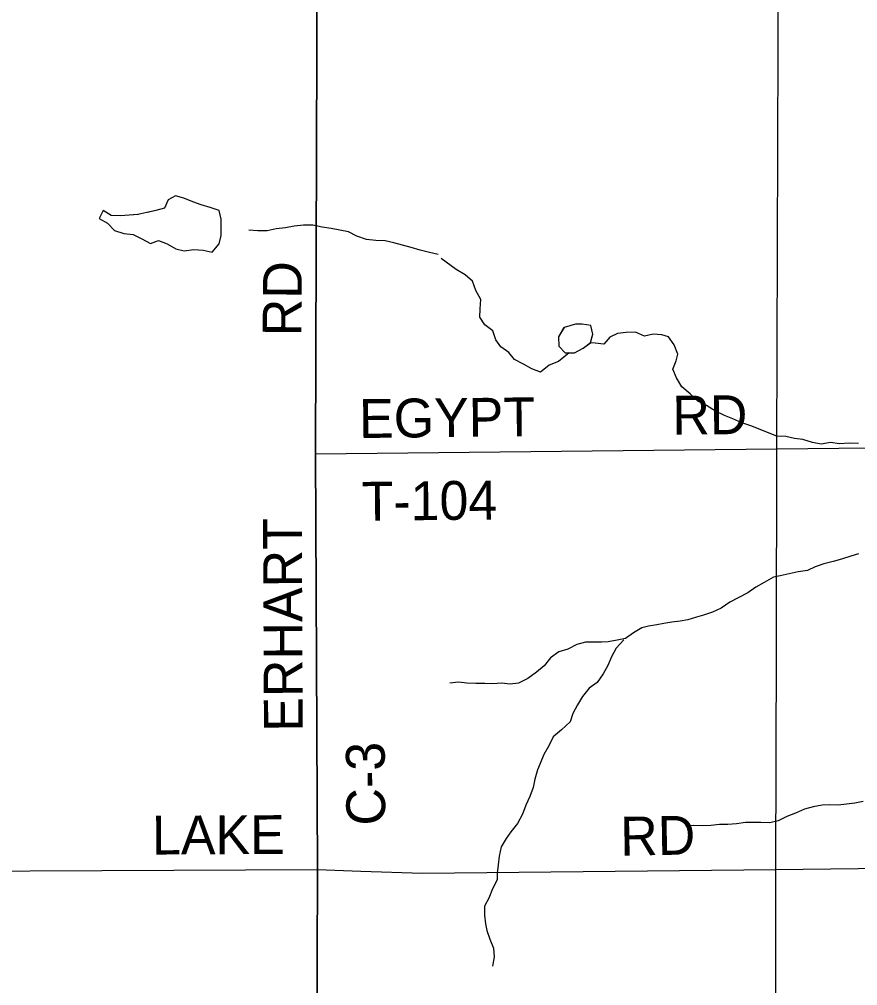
# Model space of a CAD drawing. Extents: x 1985906 to 2277390, y 930619 to 1324581.
# Drawn here: x 2110785 to 2117262, y 1133198 to 1140660 of the extents above; entities that cross this region are included whole.
import ezdxf

# ---------------------------------------------------------------- set-up
doc = ezdxf.new("R2010")
doc.units = 0
for name, color, linetype in [('GM_X_County_Road', 7, 'Continuous'), ('GM_X_County_Road_Text', 7, 'Continuous'), ('GM_X_Minor_Lake', 7, 'Continuous'), ('GM_X_Minor_River', 7, 'Continuous'), ('GM_X_Township', 7, 'Continuous'), ('GM_X_Township_Road', 7, 'Continuous'), ('GM_X_Township_Road_Text', 7, 'Continuous')]:
    doc.layers.add(name, color=color, linetype=linetype)

msp = doc.modelspace()

# ---------------------------------------------------------------- linework, layer by layer
at = {"layer": 'GM_X_County_Road'}
for points in [[(2113088.8, 1134094.7), (2113074.8, 1137306), (2113092.4, 1142777.3)], [(2099641.3, 1134142.8), (2103033.4, 1134113.8), (2105495.6, 1134094.2), (2106735.6, 1134089), (2108645, 1134075.9), (2113088.8, 1134094.7)], [(2113088.8, 1134094.7), (2113423.3, 1134081.4), (2113899.2, 1134068.1), (2116629.6, 1134096.4), (2120229.4, 1134138.1), (2121903.8, 1134154.6), (2122223.1, 1134121), (2122478.2, 1134065.2), (2122729.3, 1133997.4), (2122934.2, 1133925.5), (2123746.1, 1133573.7), (2123806.3, 1133559.7), (2124934.5, 1133577.4), (2125232.4, 1133754.3)]]:
    msp.add_lwpolyline(points, dxfattribs=at)
at = {"layer": 'GM_X_Minor_Lake'}
for points in [[(2112345.6, 1139062.4), (2112345.4, 1139116.5), (2112329, 1139184.7), (2112260.7, 1139208.6), (2112190.3, 1139228.4), (2112126, 1139252.3), (2112055.7, 1139278.2), (2111991.4, 1139298.1), (2111935.3, 1139267.7), (2111907.6, 1139201.4), (2111839.4, 1139183.1), (2111700.2, 1139152.1)], [(2112345.7, 1139048.2), (2112345.4, 1139116.5), (2112329, 1139184.7), (2112260.7, 1139208.6), (2112190.3, 1139228.4), (2112126, 1139252.3), (2112055.7, 1139278.2), (2111991.4, 1139298.1), (2111935.3, 1139267.7), (2111907.6, 1139201.4), (2111839.4, 1139183.1), (2111775.3, 1139168.8)], [(2111700.2, 1139152.1), (2111634.9, 1139148.2), (2111566.7, 1139144), (2111494.5, 1139145.8), (2111432.1, 1139183.7), (2111402.3, 1139123.4), (2111466.7, 1139085.4), (2111521.1, 1139029.4), (2111593.4, 1139005.5), (2111665.7, 1138999.7), (2111732.1, 1138965.8), (2111798.4, 1138929.9), (2111860.5, 1138952.2), (2111926.9, 1138926.3), (2111993.3, 1138888.3), (2112059.5, 1138872.5), (2112133.7, 1138882.8), (2112206, 1138879), (2112276.3, 1138861.2), (2112328.2, 1138927.6), (2112343.9, 1138989.9), (2112345.6, 1139062.4)], [(2111707.1, 1139152.5), (2111634.9, 1139148.2), (2111566.7, 1139144), (2111494.5, 1139145.8), (2111432.1, 1139183.7), (2111402.3, 1139123.4), (2111466.7, 1139085.4), (2111521.1, 1139029.4), (2111593.4, 1139005.5), (2111665.7, 1138999.7), (2111732.1, 1138965.8), (2111798.4, 1138929.9), (2111860.5, 1138952.2), (2111926.9, 1138926.3), (2111993.3, 1138888.3), (2112059.5, 1138872.5), (2112133.7, 1138882.8), (2112206, 1138879), (2112276.3, 1138861.2), (2112328.2, 1138927.6), (2112343.9, 1138989.9), (2112345.6, 1139062.2)], [(2115197.1, 1138163.4), (2115217.4, 1138228.8), (2115201, 1138297), (2115132.7, 1138306.8), (2115082.5, 1138306.7), (2114993.5, 1138280.6)], [(2115197.5, 1138164.6), (2115217.4, 1138228.8), (2115201, 1138297), (2115132.7, 1138306.8), (2115082.5, 1138306.7), (2114994.2, 1138280.8)], [(2114993.5, 1138280.6), (2114950.2, 1138208.1), (2114952.5, 1138135.8), (2115002.9, 1138083.8), (2115075.3, 1138084), (2115141.4, 1138122.3), (2115197.1, 1138163.4)], [(2114993.1, 1138280), (2114950.2, 1138208.1), (2114952.5, 1138135.8), (2115002.9, 1138083.8), (2115075.3, 1138084), (2115141.4, 1138122.3), (2115196.3, 1138162.8)]]:
    msp.add_lwpolyline(points, dxfattribs=at)
at = {"layer": 'GM_X_Minor_River'}
for points in [[(2114020, 1138844.9), (2113953.7, 1138858.8), (2113881.4, 1138878.6), (2113813.1, 1138898.5), (2113744.8, 1138916.3), (2113678.5, 1138934.2), (2113612.2, 1138950), (2113540, 1138951.8), (2113467.7, 1138959.6), (2113393.3, 1138985.4), (2113329, 1139019.4), (2113260.7, 1139033.2), (2113194.4, 1139045), (2113126.2, 1139054.8), (2113053.9, 1139070.6), (2112981.6, 1139070.4), (2112909.4, 1139062.1), (2112841.3, 1139049.9), (2112769.1, 1139041.6), (2112700.9, 1139027.3), (2112628.7, 1139027.1), (2112558.4, 1139032.8)], [(2115033.4, 1138083.8), (2114950.9, 1138017.5), (2114878.7, 1137989.2), (2114812.6, 1137936.9), (2114744.2, 1137960.8), (2114679.8, 1137998.7), (2114611.4, 1138032.6), (2114566.9, 1138088.7), (2114504.5, 1138130.6), (2114466.1, 1138186.7), (2114443.8, 1138254.8), (2114381.3, 1138300.8), (2114342.9, 1138360.8), (2114346.7, 1138425), (2114350.4, 1138497.3), (2114312, 1138565.4), (2114287.6, 1138637.5), (2114229.2, 1138687.5), (2114160.7, 1138729.4), (2114044.2, 1138812.8)], [(2117267.8, 1137385.9), (2117195.4, 1137387.7), (2117123.1, 1137383.5), (2117052.8, 1137391.4), (2116980.5, 1137379.1), (2116912.1, 1137393), (2116839.7, 1137414.9), (2116773.4, 1137424.7), (2116707.1, 1137438.6), (2116638.7, 1137442.4), (2116578.4, 1137464.3), (2116510, 1137492.2), (2116437.5, 1137522.1), (2116367.1, 1137544), (2116298.7, 1137575.9), (2116232.3, 1137601.8), (2116163.9, 1137635.7), (2116093.4, 1137677.6), (2116026.9, 1137711.5), (2115968.5, 1137769.5), (2115904, 1137823.5), (2115861.5, 1137891.6), (2115835.2, 1137957.7), (2115859, 1138024), (2115872.9, 1138074.2), (2115844.5, 1138146.3), (2115800.1, 1138208.4), (2115749.8, 1138224.3), (2115683.5, 1138230.1), (2115615.2, 1138213.9), (2115544.8, 1138245.8), (2115472.5, 1138241.6), (2115406.2, 1138233.4), (2115348, 1138207.1), (2115300, 1138152.8), (2115233.7, 1138158.7), (2115194.7, 1138163)], [(2117269, 1136533.4), (2117208.8, 1136515.2), (2117136.5, 1136491), (2117072.3, 1136474.7), (2117002, 1136454.5), (2116933.8, 1136432.2), (2116873.6, 1136404), (2116803.4, 1136393.8), (2116733.1, 1136379.6), (2116664.8, 1136363.3), (2116612.7, 1136353.1), (2116540.5, 1136312.8), (2116476.3, 1136274.6), (2116414.2, 1136232.3), (2116340, 1136193.9), (2116273.8, 1136159.7), (2116207.7, 1136113.4), (2116139.5, 1136083.1), (2116071.3, 1136058.8), (2116017.1, 1136042.6), (2115950.9, 1136022.4), (2115890.7, 1136012.2), (2115826.4, 1136004), (2115764.2, 1135993.8), (2115711.9, 1135985.6), (2115645.7, 1135973.4), (2115595.5, 1135961.3), (2115531.4, 1135923), (2115469.2, 1135878.7), (2115405, 1135866.5), (2115334.7, 1135852.2), (2115282.5, 1135850.1), (2115210.2, 1135851.9), (2115160, 1135849.8), (2115091.7, 1135833.5), (2115023.5, 1135797.2), (2114953.3, 1135775), (2114889.2, 1135730.7), (2114839.2, 1135668.3), (2114781.1, 1135620.1), (2114713, 1135569.7), (2114640.8, 1135535.4), (2114578.5, 1135527.2), (2114510.2, 1135533.1), (2114443.9, 1135528.9), (2114381.6, 1135530.7), (2114313.3, 1135532.5), (2114243, 1135534.3), (2114178.7, 1135542.2), (2114112.4, 1135534)], [(2115455.2, 1135868.6), (2115397.2, 1135804.3), (2115359.3, 1135738), (2115333.4, 1135671.7), (2115295.5, 1135607.4), (2115249.5, 1135539.1), (2115187.4, 1135496.8), (2115135.4, 1135430.5), (2115097.5, 1135366.2), (2115061.6, 1135299.9), (2115041.7, 1135235.6), (2114973.6, 1135173.3), (2114909.5, 1135118.9), (2114875.6, 1135050.6), (2114837.7, 1134984.4), (2114809.8, 1134914.1), (2114789.9, 1134863.9), (2114768.1, 1134791.6), (2114754.3, 1134729.4), (2114728.4, 1134659.1), (2114698.6, 1134590.8), (2114672.7, 1134522.6), (2114634.8, 1134450.2), (2114582.8, 1134385.9), (2114546.8, 1134335.7), (2114508.9, 1134269.4), (2114493.1, 1134199.1), (2114485.3, 1134130.9), (2114477.5, 1134066.7), (2114477.7, 1134014.6), (2114439.8, 1133946.3), (2114413.9, 1133874), (2114380, 1133811.7), (2114380.3, 1133743.5), (2114386.5, 1133675.3), (2114396.8, 1133625.2), (2114421.1, 1133557.1), (2114449.5, 1133489), (2114453.8, 1133420.8), (2114442, 1133348.5)], [(2117304.2, 1134620), (2117240, 1134607.8), (2117111.5, 1134591.4), (2117047.2, 1134595.2), (2116986.9, 1134591), (2116918.6, 1134578.8), (2116850.4, 1134560.6), (2116782.2, 1134530.3), (2116716, 1134504.1), (2116647.8, 1134469.8), (2116583.6, 1134455.5), (2116515.3, 1134459.4), (2116465, 1134459.2), (2116396.7, 1134457.1), (2116326.4, 1134448.8), (2116260.2, 1134442.6), (2116195.9, 1134442.5), (2116127.6, 1134436.3), (2116061.3, 1134432.1), (2115993, 1134433.9), (2115932.7, 1134433.7)]]:
    msp.add_lwpolyline(points, dxfattribs=at)
at = {"layer": 'GM_X_Township'}
for points in [[(2113013.5, 1120998.4), (2113067, 1126004.1), (2113071.5, 1129190.6), (2113088.8, 1134094.8), (2113074.8, 1137306), (2113092.4, 1142777.3), (2116654.7, 1142786.8), (2118848.4, 1142799.2), (2120259.1, 1142805.3), (2123319.4, 1142839.1), (2127335.9, 1142876.6), (2129353.4, 1142890), (2131452.7, 1142910.2), (2131997.1, 1142931), (2132555.8, 1142928.1), (2133817.9, 1142950.4), (2135286.4, 1142976.3), (2139795.7, 1143054.9), (2139821.3, 1140616.2), (2139800.5, 1129668.5), (2139793.2, 1125847.3), (2139773.1, 1121339.9)], [(2105809.5, 1142741.5), (2113092.4, 1142777.3), (2113074.8, 1137306), (2113088.8, 1134094.8), (2113071.5, 1129190.6), (2113067, 1126004.1), (2113013.5, 1120998.4), (2113014.5, 1120666.5), (2112984.3, 1116083.4), (2104968.7, 1116054)]]:
    msp.add_lwpolyline(points, dxfattribs=at)
at = {"layer": 'GM_X_Township_Road'}
for points in [[(2116629.6, 1134096.4), (2116634.3, 1135817.4), (2116637.3, 1137343.9), (2116654.7, 1142786.9)], [(2113074.8, 1137306), (2116637.3, 1137343.9), (2120235.1, 1137381.5)], [(2116745.6, 1130798.3), (2116745.6, 1130798.4), (2116736.8, 1131631.5), (2116730.7, 1131697.6), (2116700.4, 1131771.8), (2116640, 1131878), (2116629.9, 1131926.1), (2116629.6, 1134096.4)]]:
    msp.add_lwpolyline(points, dxfattribs=at)

# ---------------------------------------------------------------- texts
at = {"layer": 'GM_X_County_Road_Text'}
for s, rotation, p in [('RD', 89.50635, (2112964.3, 1138211.9)), ('ERHART', 90.24995, (2112975.3, 1135159.7)), ('C-3', 90.45812, (2113613, 1134435.5)), ('LAKE', 0.25794, (2111810.8, 1134210.6)), ('RD', 0.98721, (2115430.5, 1134201.7))]:
    msp.add_text(s, height=300, rotation=rotation, dxfattribs=at).set_placement(p)
at = {"layer": 'GM_X_Township_Road_Text'}
for s, rotation, p in [('EGYPT', 0.63942, (2113411.6, 1137426.9)), ('RD', 0.49364, (2115831.9, 1137453.3)), ('T-104', 0.56247, (2113431.2, 1136788.2))]:
    msp.add_text(s, height=300, rotation=rotation, dxfattribs=at).set_placement(p)

doc.saveas('drawing.dxf')
